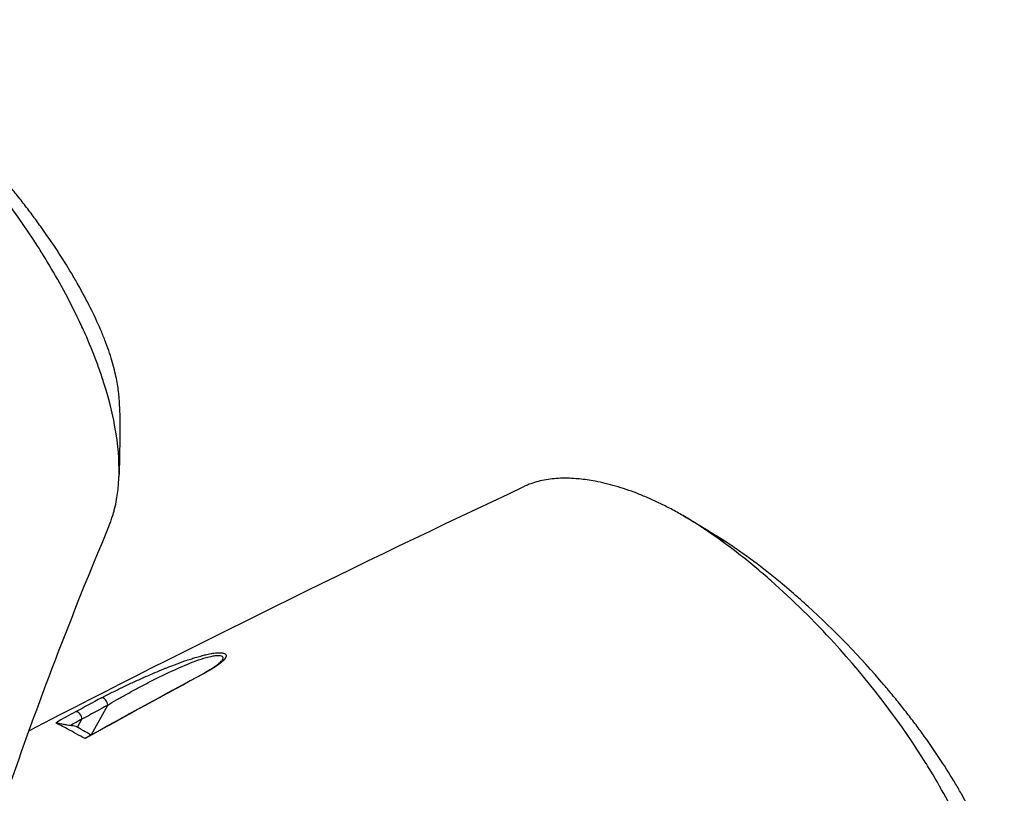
# Model space of a CAD drawing. Header units: millimetres. Extents: x 0 to 4378, y 0 to 2376.
# Tile 337 of 339: x 2673 to 2760, y 1911 to 1979. Entities that reach past the tile are written whole.
import ezdxf

# ---------------------------------------------------------------- set-up
doc = ezdxf.new("R2010")
doc.units = ezdxf.units.MM
doc.header["$LTSCALE"] = 0.2
doc.layers.add('01_Object Line', color=4, linetype='Continuous')

# ---------------------------------------------------------------- blocks, each defined once
blk = doc.blocks.new('Blk$A32R2-0W24N')
for p, q in [((-18.029, 888.336), (-18.029, 888.336)), ((-29.592, 881.744), (-28.161, 884.351)), ((-30.836, 882.401), (-30.444, 883.115)), ((-30.965, 882.475), (-30.836, 882.401)), ((-30.575, 882.25), (-30.836, 882.401)), ((-29.646, 881.714), (-29.653, 881.718)), ((-29.615, 881.696), (-29.615, 881.696)), ((-29.615, 881.696), (-29.615, 881.696)), ((-30.09, 881.433), (-30.09, 881.433))]:
    blk.add_line(p, q)
for centre, major_axis, ratio, start_param, end_param in [((12.816, 861.553), (-1.496, 41.655), 0.767694, 5.786682, 5.852422), ((-53.896, 118.451), (435.313, 800.982), 0.572302, 0.719728, 0.72334), ((-47.92, 108.489), (434.089, 810.828), 0.577163, 0.716886, 0.720464), ((-28.521, 884.544), (-0.237, 0.44), 0.615624, 3.963437, 6.144097), ((-54.305, 101.97), (444.564, 818.233), 0.57237, 0.723269, 0.725998), ((-30.804, 883.308), (-0.239, 0.439), 0.6137, 3.961397, 6.133418), ((-48.228, 94.986), (441.655, 824.96), 0.577163, 0.720458, 0.722055)]:
    blk.add_ellipse(centre, major_axis=major_axis, ratio=ratio, start_param=start_param, end_param=end_param)
for points, knots in [([(-28.074, 900.163), (-28.073, 900.166), (-28.072, 900.168), (-28.019, 900.293), (-27.97, 900.417), (-27.876, 900.67), (-27.827, 900.809), (-27.717, 901.14), (-27.655, 901.343), (-27.582, 901.616), (-27.563, 901.687), (-27.48, 902.018), (-27.421, 902.295), (-27.29, 903.031), (-27.231, 903.503), (-27.036, 906.148), (-27.278, 909.076), (-28.584, 913.174), (-28.649, 913.374), (-28.789, 913.789), (-28.862, 913.998), (-29.007, 914.403), (-29.081, 914.604), (-29.459, 915.611), (-29.792, 916.427), (-30.342, 917.671), (-30.534, 918.09), (-31.545, 920.216), (-32.486, 921.953), (-33.803, 924.13), (-34.07, 924.56), (-36.576, 928.491), (-39.211, 931.908), (-43.894, 937.031), (-45.773, 938.878), (-48.648, 941.415), (-49.611, 942.218), (-51.536, 943.722), (-52.514, 944.434), (-53.477, 945.081)], [0.71769, 0.71769, 0.71769, 0.71769, 0.718212, 0.718212, 0.74576, 0.74576, 0.776284, 0.776284, 0.820204, 0.820204, 0.834927, 0.834927, 0.896521, 0.896521, 0.995652, 0.995652, 1.428405, 1.428405, 1.450296, 1.450296, 1.471663, 1.471663, 1.492327, 1.492327, 1.574835, 1.574835, 1.616316, 1.616316, 1.784634, 1.784634, 1.826029, 1.826029, 2.164003, 2.164003, 2.373598, 2.373598, 2.479923, 2.479923, 2.586935, 2.586935, 2.586935, 2.586935]), ([(-27.106, 910.807), (-27.108, 910.938), (-27.112, 911.071), (-27.127, 911.373), (-27.139, 911.544), (-27.163, 911.798), (-27.172, 911.886), (-27.229, 912.402), (-27.301, 912.845), (-27.442, 913.539), (-27.498, 913.791), (-27.631, 914.323), (-27.707, 914.601), (-27.876, 915.172), (-27.971, 915.468), (-28.178, 916.071), (-28.291, 916.378), (-28.53, 916.995), (-28.658, 917.306), (-29.34, 918.904), (-30.007, 920.237), (-30.964, 921.93), (-31.154, 922.258), (-31.758, 923.272), (-32.191, 923.963), (-33.107, 925.357), (-33.59, 926.059), (-34.343, 927.108), (-34.596, 927.454), (-35.112, 928.144), (-35.374, 928.488), (-35.902, 929.168), (-36.174, 929.511), (-36.724, 930.194), (-37.011, 930.542), (-37.422, 931.034), (-37.555, 931.191), (-39.787, 933.814), (-42.073, 936.173), (-44.729, 938.584), (-45.025, 938.848), (-45.841, 939.564), (-46.362, 940.008), (-47.663, 941.082), (-48.446, 941.699), (-49.617, 942.574), (-50.006, 942.856), (-50.782, 943.404), (-51.168, 943.669), (-51.554, 943.924)], [1.309169, 1.309169, 1.309169, 1.309169, 1.384705, 1.384705, 1.477831, 1.477831, 1.526561, 1.526561, 1.759973, 1.759973, 1.890971, 1.890971, 2.029156, 2.029156, 2.171186, 2.171186, 2.316283, 2.316283, 2.460898, 2.460898, 3.049329, 3.049329, 3.189055, 3.189055, 3.478614, 3.478614, 3.769885, 3.769885, 3.913253, 3.913253, 4.056001, 4.056001, 4.19686, 4.19686, 4.341119, 4.341119, 4.411312, 4.411312, 5.498875, 5.498875, 5.634552, 5.634552, 5.872375, 5.872375, 6.229939, 6.229939, 6.408513, 6.408513, 6.587137, 6.587137, 6.587137, 6.587137]), ([(20.569, 902.321), (20.268, 902.464), (19.969, 902.599), (19.674, 902.726), (19.346, 902.867), (19.022, 902.999), (18.702, 903.122), (18.381, 903.246), (18.063, 903.36), (17.75, 903.466), (17.435, 903.572), (17.125, 903.67), (16.818, 903.759), (16.205, 903.938), (15.607, 904.083), (15.024, 904.193), (14.542, 904.285), (14.07, 904.353), (13.609, 904.398), (13.517, 904.406), (13.426, 904.414), (13.335, 904.421), (12.789, 904.463), (12.264, 904.47), (11.763, 904.443), (11.258, 904.415), (10.777, 904.353), (10.319, 904.256), (9.86, 904.159), (9.425, 904.026), (9.015, 903.859), (8.903, 903.813), (8.793, 903.765), (8.684, 903.714)], [0, 0, 0, 0, 0.0296065, 0.0296065, 0.0296065, 0.0625552, 0.0625552, 0.0625552, 0.0956223, 0.0956223, 0.0956223, 0.1287583, 0.1287583, 0.1287583, 0.1950345, 0.1950345, 0.1950345, 0.25, 0.25, 0.25, 0.2609996, 0.2609996, 0.2609996, 0.3271356, 0.3271356, 0.3271356, 0.3936018, 0.3936018, 0.3936018, 0.4600955, 0.4600955, 0.4600955, 0.4782522, 0.4782522, 0.4782522, 0.4782522]), ([(24.81, 899.882), (24.791, 899.894), (24.768, 899.91), (24.719, 899.942), (24.697, 899.957), (24.629, 900.002), (24.584, 900.032), (24.449, 900.122), (24.359, 900.181), (24.089, 900.356), (23.91, 900.47), (23.373, 900.806), (23.016, 901.021), (22.307, 901.429), (21.956, 901.621), (21.432, 901.895), (21.259, 901.984), (20.999, 902.113), (20.913, 902.156), (20.784, 902.219), (20.741, 902.239), (20.676, 902.27), (20.655, 902.28), (20.609, 902.303), (20.587, 902.313), (20.569, 902.321)], [0.000006, 0.000006, 0.000006, 0.000006, 0.0077656, 0.0077656, 0.0144608, 0.0144608, 0.0278513, 0.0278513, 0.0546324, 0.0546324, 0.1081958, 0.1081958, 0.2151263, 0.2151263, 0.321952, 0.321952, 0.3753541, 0.3753541, 0.4020519, 0.4020519, 0.4154008, 0.4154008, 0.4220656, 0.4220656, 0.4297877, 0.4297877, 0.4297877, 0.4297877]), ([(50.215, 854.962), (50.216, 854.964), (50.218, 854.967), (50.27, 855.093), (50.319, 855.217), (50.414, 855.47), (50.463, 855.61), (50.573, 855.941), (50.634, 856.143), (50.708, 856.416), (50.726, 856.487), (50.809, 856.819), (50.868, 857.095), (50.999, 857.831), (51.058, 858.304), (51.252, 860.949), (51.009, 863.877), (49.704, 867.975), (49.638, 868.175), (49.498, 868.591), (49.425, 868.799), (49.28, 869.205), (49.207, 869.406), (48.828, 870.413), (48.495, 871.228), (47.945, 872.472), (47.753, 872.891), (46.742, 875.017), (45.801, 876.755), (44.483, 878.931), (44.216, 879.361), (41.711, 883.292), (39.075, 886.71), (34.392, 891.832), (32.513, 893.679), (29.639, 896.217), (28.676, 897.019), (26.751, 898.523), (25.773, 899.235), (24.81, 899.882)], [0.717541, 0.717541, 0.717541, 0.717541, 0.718212, 0.718212, 0.74576, 0.74576, 0.776284, 0.776284, 0.820204, 0.820204, 0.834927, 0.834927, 0.896521, 0.896521, 0.995652, 0.995652, 1.428405, 1.428405, 1.450296, 1.450296, 1.471663, 1.471663, 1.492327, 1.492327, 1.574835, 1.574835, 1.616316, 1.616316, 1.784634, 1.784634, 1.826029, 1.826029, 2.164003, 2.164003, 2.373598, 2.373598, 2.479923, 2.479923, 2.586935, 2.586935, 2.586935, 2.586935]), ([(51.183, 865.604), (51.181, 865.737), (51.177, 865.871), (51.162, 866.174), (51.149, 866.344), (51.126, 866.599), (51.117, 866.687), (51.059, 867.202), (50.987, 867.645), (50.847, 868.34), (50.79, 868.591), (50.657, 869.124), (50.582, 869.402), (50.412, 869.973), (50.317, 870.268), (50.11, 870.872), (49.997, 871.179), (49.758, 871.795), (49.63, 872.107), (48.947, 873.705), (48.28, 875.038), (47.323, 876.731), (47.133, 877.059), (46.529, 878.073), (46.096, 878.764), (45.18, 880.158), (44.697, 880.861), (43.944, 881.91), (43.691, 882.256), (43.175, 882.946), (42.913, 883.289), (42.385, 883.97), (42.113, 884.313), (41.563, 884.995), (41.276, 885.344), (40.865, 885.835), (40.732, 885.993), (38.5, 888.615), (36.214, 890.974), (33.557, 893.385), (33.262, 893.649), (32.446, 894.365), (31.925, 894.809), (30.624, 895.884), (29.841, 896.5), (28.67, 897.375), (28.281, 897.657), (27.505, 898.205), (27.119, 898.47), (26.734, 898.725)], [1.308609, 1.308609, 1.308609, 1.308609, 1.384705, 1.384705, 1.477831, 1.477831, 1.526561, 1.526561, 1.759973, 1.759973, 1.890971, 1.890971, 2.029156, 2.029156, 2.171186, 2.171186, 2.316283, 2.316283, 2.460898, 2.460898, 3.049329, 3.049329, 3.189055, 3.189055, 3.478614, 3.478614, 3.769885, 3.769885, 3.913253, 3.913253, 4.056001, 4.056001, 4.19686, 4.19686, 4.341119, 4.341119, 4.411312, 4.411312, 5.498875, 5.498875, 5.634552, 5.634552, 5.872375, 5.872375, 6.229939, 6.229939, 6.408513, 6.408513, 6.587137, 6.587137, 6.587137, 6.587137]), ([(-28.718, 885), (-28.465, 885.136), (-28.178, 885.285), (-27.881, 885.436), (-27.577, 885.589), (-27.263, 885.744), (-26.966, 885.887), (-26.954, 885.893), (-26.942, 885.899), (-26.931, 885.904), (-26.63, 886.049), (-26.314, 886.199), (-25.996, 886.346), (-25.684, 886.491), (-25.369, 886.634), (-25.061, 886.771), (-25.04, 886.78), (-25.019, 886.789), (-24.999, 886.799), (-24.653, 886.952), (-24.319, 887.097), (-23.975, 887.243), (-23.723, 887.349), (-23.465, 887.457), (-23.195, 887.566), (-23.105, 887.602), (-23.015, 887.638), (-22.926, 887.673), (-22.69, 887.767), (-22.459, 887.857), (-22.233, 887.943), (-21.922, 888.061), (-21.651, 888.159), (-21.327, 888.271), (-21.151, 888.332), (-20.99, 888.386), (-20.826, 888.439), (-20.688, 888.484), (-20.549, 888.528), (-20.399, 888.574), (-20.234, 888.623), (-20.076, 888.669), (-19.924, 888.71), (-19.882, 888.722), (-19.842, 888.732), (-19.803, 888.743), (-19.701, 888.769), (-19.605, 888.794), (-19.487, 888.822), (-19.323, 888.861), (-19.169, 888.893), (-19.025, 888.919), (-18.965, 888.93), (-18.912, 888.939), (-18.859, 888.948), (-18.785, 888.959), (-18.711, 888.97), (-18.624, 888.98), (-18.561, 888.987), (-18.503, 888.992), (-18.448, 888.996), (-18.32, 889.004), (-18.21, 889.005), (-18.107, 888.997), (-18.045, 888.992), (-17.985, 888.983), (-17.929, 888.97), (-17.902, 888.963), (-17.877, 888.955), (-17.854, 888.947), (-17.788, 888.922), (-17.739, 888.888), (-17.709, 888.846), (-17.68, 888.804), (-17.67, 888.754), (-17.677, 888.7), (-17.678, 888.696), (-17.678, 888.693), (-17.679, 888.689), (-17.688, 888.639), (-17.713, 888.581), (-17.751, 888.52), (-17.815, 888.418), (-17.917, 888.308), (-18.022, 888.211), (-18.058, 888.178), (-18.098, 888.144), (-18.14, 888.108), (-18.299, 887.976), (-18.5, 887.833), (-18.696, 887.706), (-18.715, 887.693), (-18.735, 887.68), (-18.755, 887.668), (-18.813, 887.631), (-18.873, 887.593), (-18.934, 887.557), (-18.989, 887.524), (-19.043, 887.491), (-19.095, 887.461), (-19.104, 887.456), (-19.113, 887.451), (-19.122, 887.446), (-19.242, 887.376), (-19.361, 887.311), (-19.522, 887.224)], [0, 0, 0, 0, 0.06061, 0.06061, 0.06061, 0.122541, 0.122541, 0.122541, 0.125, 0.125, 0.125, 0.18804, 0.18804, 0.18804, 0.25, 0.25, 0.25, 0.254168, 0.254168, 0.254168, 0.323919, 0.323919, 0.323919, 0.375, 0.375, 0.375, 0.39207, 0.39207, 0.39207, 0.4375, 0.4375, 0.4375, 0.5, 0.5, 0.5, 0.533908, 0.533908, 0.533908, 0.5625, 0.5625, 0.5625, 0.59375, 0.59375, 0.59375, 0.602455, 0.602455, 0.602455, 0.625, 0.625, 0.625, 0.65625, 0.65625, 0.65625, 0.669312, 0.669312, 0.669312, 0.6875, 0.6875, 0.6875, 0.700546, 0.700546, 0.700546, 0.731289, 0.731289, 0.731289, 0.75, 0.75, 0.75, 0.759109, 0.759109, 0.759109, 0.785061, 0.785061, 0.785061, 0.81088, 0.81088, 0.81088, 0.8125, 0.8125, 0.8125, 0.835978, 0.835978, 0.835978, 0.875, 0.875, 0.875, 0.888263, 0.888263, 0.888263, 0.9375, 0.9375, 0.9375, 0.942362, 0.942362, 0.942362, 0.956225, 0.956225, 0.956225, 0.96875, 0.96875, 0.96875, 0.970886, 0.970886, 0.970886, 1, 1, 1, 1]), ([(-28.161, 884.351), (-27.914, 884.503), (-27.652, 884.659), (-27.379, 884.818), (-27.105, 884.978), (-26.82, 885.14), (-26.525, 885.305), (-26.23, 885.47), (-25.928, 885.636), (-25.622, 885.8), (-25.316, 885.965), (-25.006, 886.128), (-24.693, 886.29), (-24.379, 886.453), (-24.063, 886.614), (-23.741, 886.774), (-23.42, 886.933), (-23.092, 887.092), (-22.767, 887.244), (-22.116, 887.549), (-21.468, 887.837), (-20.821, 888.092), (-20.497, 888.219), (-20.181, 888.335), (-19.875, 888.436), (-19.57, 888.537), (-19.275, 888.624), (-19.01, 888.682), (-18.878, 888.711), (-18.752, 888.734), (-18.636, 888.748), (-18.521, 888.763), (-18.417, 888.769), (-18.327, 888.766), (-18.237, 888.763), (-18.16, 888.751), (-18.101, 888.729), (-18.043, 888.708), (-18.001, 888.677), (-17.978, 888.638), (-17.954, 888.599), (-17.948, 888.552), (-17.959, 888.498), (-17.969, 888.449), (-17.993, 888.394), (-18.029, 888.336)], [0, 0, 0, 0, 0.0645641, 0.0645641, 0.0645641, 0.1291281, 0.1291281, 0.1291281, 0.1936922, 0.1936922, 0.1936922, 0.2582563, 0.2582563, 0.2582563, 0.3228204, 0.3228204, 0.3228204, 0.3873844, 0.3873844, 0.3873844, 0.5165126, 0.5165126, 0.5165126, 0.5810767, 0.5810767, 0.5810767, 0.6456407, 0.6456407, 0.6456407, 0.6779228, 0.6779228, 0.6779228, 0.7102048, 0.7102048, 0.7102048, 0.7424869, 0.7424869, 0.7424869, 0.7747689, 0.7747689, 0.7747689, 0.8070509, 0.8070509, 0.8070509, 0.8367147, 0.8367147, 0.8367147, 0.8367147]), ([(-19.628, 887.204), (-19.26, 887.403), (-18.916, 887.605), (-18.485, 887.903), (-18.351, 888.007), (-18.133, 888.201), (-18.053, 888.297), (-18.029, 888.336)], [0, 0, 0, 0, 0.1540517, 0.1540517, 0.2386667, 0.2386667, 0.329116, 0.329116, 0.329116, 0.329116]), ([(-31.481, 882.55), (-31.552, 882.56), (-31.646, 882.575), (-31.854, 882.61), (-31.971, 882.63), (-32.189, 882.671), (-32.276, 882.688), (-32.422, 882.718), (-32.481, 882.731), (-32.572, 882.752), (-32.611, 882.761), (-32.674, 882.776), (-32.698, 882.783), (-32.729, 882.792), (-32.739, 882.795), (-32.753, 882.8), (-32.758, 882.802), (-32.761, 882.804)], [0.000232, 0.000232, 0.000232, 0.000232, 0.0359808, 0.0359808, 0.0704873, 0.0704873, 0.0988763, 0.0988763, 0.1227668, 0.1227668, 0.1415958, 0.1415958, 0.1576899, 0.1576899, 0.1672569, 0.1672569, 0.176809, 0.176809, 0.176809, 0.176809]), ([(-30.163, 881.392), (-30.642, 881.647), (-31.227, 881.979), (-32.101, 882.454), (-32.495, 882.65), (-32.761, 882.804)], [0.0000029, 0.0000029, 0.0000029, 0.0000029, 0.3832328, 0.3832328, 0.6375563, 0.6375563, 0.6375563, 0.6375563]), ([(-30.966, 882.474), (-31.051, 882.486), (-31.138, 882.499), (-31.309, 882.524), (-31.395, 882.537), (-31.481, 882.55)], [-0.08689932, -0.08689932, -0.08689932, -0.08689932, -0.04352603, -0.04352603, -0.00023242, -0.00023242, -0.00023242, -0.00023242]), ([(-29.646, 881.714), (-29.656, 881.72), (-29.666, 881.726), (-29.675, 881.731), (-29.906, 881.866), (-30.107, 881.984), (-30.289, 882.088), (-30.294, 882.091), (-30.299, 882.094), (-30.305, 882.097), (-30.591, 882.261), (-30.812, 882.381), (-30.966, 882.474)], [0.2376651, 0.2376651, 0.2376651, 0.2376651, 0.2496691, 0.2496691, 0.2496691, 0.5366951, 0.5366951, 0.5366951, 0.5448948, 0.5448948, 0.5448948, 1, 1, 1, 1]), ([(-30.163, 881.392), (-30.175, 881.398), (-30.18, 881.403), (-30.185, 881.412), (-30.184, 881.416), (-30.179, 881.42), (-30.178, 881.42), (-30.177, 881.421)], [0, 0, 0, 0, 0.00895126, 0.00895126, 0.01944765, 0.01944765, 0.0212621, 0.0212621, 0.0212621, 0.0212621])]:
    blk.add_open_spline(points, degree=3, knots=knots)
for points in [[(-27.106, 910.807), (-27.081, 908.85), (-27.085, 906.736), (-27.163, 904.575)], [(-35.147, 882.094), (-20.672, 889.577), (-6.088, 896.766), (8.684, 903.714)], [(22.271, 901.446), (23.698, 900.652), (25.113, 899.787), (26.511, 898.872)], [(-28.074, 900.163), (-31.374, 892.317), (-34.412, 884.376), (-37.095, 876.547)], [(26.725, 898.731), (26.654, 898.778), (26.582, 898.825), (26.511, 898.872)], [(-30.177, 881.421), (-26.657, 883.369), (-23.137, 885.297), (-19.618, 887.204)], [(-19.522, 887.224), (-23.069, 885.301), (-26.616, 883.357), (-30.163, 881.392)], [(-19.618, 887.204), (-19.589, 887.219), (-19.557, 887.227), (-19.522, 887.224)]]:
    blk.add_open_spline(points, degree=3)

msp = doc.modelspace()

# ---------------------------------------------------------------- block references
at = {"layer": '01_Object Line'}
msp.add_blockref('Blk$A32R2-0W24N', (2708.753, 1034.021), dxfattribs=at)

doc.saveas('drawing.dxf')
